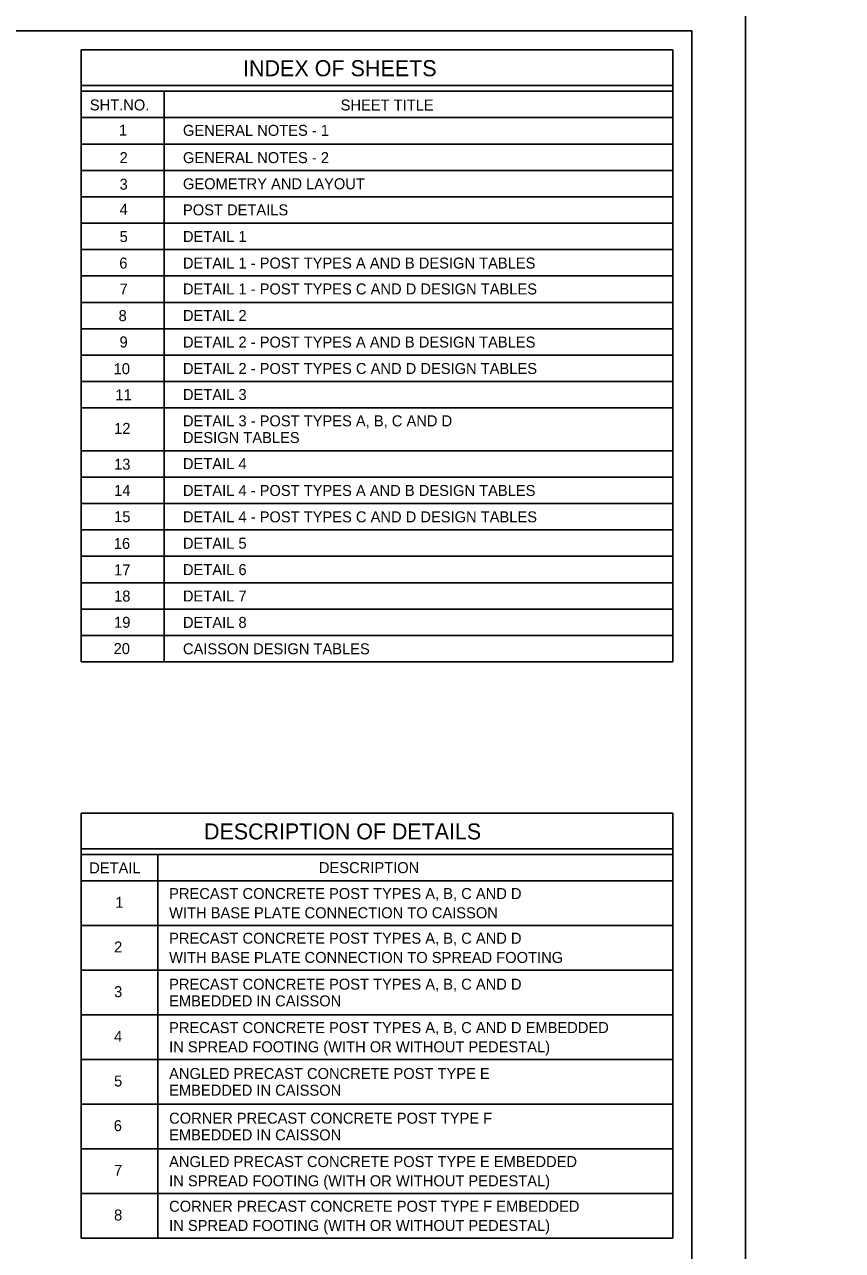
# Model space of a CAD drawing. Extents: x 3351 to 8430, y -3586 to 1457.
# Drawn here: x 4400.6 to 4629.5, y 809.4 to 1152.4 of the extents above; entities that cross this region are included whole.
import ezdxf

# ---------------------------------------------------------------- set-up
doc = ezdxf.new("R2010")
doc.units = 0
for name, color, linetype in [('1', 7, 'Continuous'), ('2', 7, 'Continuous'), ('PLT-BNDY', 7, 'Continuous')]:
    doc.layers.add(name, color=color, linetype=linetype)

msp = doc.modelspace()

# ---------------------------------------------------------------- linework, layer by layer
at = {"layer": '1'}
for p, q in [((4416.44, 974.1), (4416.44, 1145.36)), ((4582.01, 1145.36), (4416.44, 1145.36)), ((4582.01, 974.1), (4582.01, 1145.36)), ((4582.01, 1135.36), (4416.44, 1135.36)), ((4582.01, 1133.78), (4416.44, 1133.78)), ((4439.71, 974.1), (4439.71, 1133.78)), ((4582.01, 1126.39), (4416.44, 1126.39)), ((4582.01, 1119.01), (4416.44, 1119.01)), ((4582.01, 1111.63), (4416.44, 1111.63)), ((4582.01, 1104.24), (4416.44, 1104.24)), ((4582.01, 1096.86), (4416.44, 1096.86)), ((4582.01, 1089.48), (4416.44, 1089.48)), ((4582.01, 1082.09), (4416.44, 1082.09)), ((4582.01, 1074.71), (4416.44, 1074.71)), ((4582.01, 1067.32), (4416.44, 1067.32)), ((4582.01, 1059.94), (4416.44, 1059.94)), ((4582.01, 1052.56), (4416.44, 1052.56)), ((4582.01, 1045.17), (4416.44, 1045.17)), ((4582.01, 1033.18), (4416.44, 1033.18)), ((4582.01, 1025.79), (4416.44, 1025.79)), ((4582.01, 1018.41), (4416.44, 1018.41)), ((4582.01, 1011.02), (4416.44, 1011.02)), ((4582.01, 1003.64), (4416.44, 1003.64)), ((4582.01, 996.26), (4416.44, 996.26)), ((4582.01, 988.87), (4416.44, 988.87)), ((4582.01, 981.49), (4416.44, 981.49)), ((4582.01, 974.1), (4416.44, 974.1)), ((4582.01, 931.8), (4416.44, 931.8)), ((4416.44, 812.84), (4416.44, 931.8)), ((4582.01, 812.84), (4582.01, 931.8)), ((4582.01, 921.8), (4416.44, 921.8)), ((4582.01, 920.22), (4416.44, 920.22)), ((4437.9, 812.84), (4437.9, 920.22)), ((4582.01, 912.84), (4416.44, 912.84)), ((4582.01, 900.34), (4416.44, 900.34)), ((4582.01, 887.84), (4416.44, 887.84)), ((4582.01, 875.34), (4416.44, 875.34)), ((4582.01, 862.84), (4416.44, 862.84)), ((4582.01, 850.34), (4416.44, 850.34)), ((4582.01, 837.84), (4416.44, 837.84)), ((4582.01, 825.34), (4416.44, 825.34)), ((4582.01, 812.84), (4416.44, 812.84))]:
    msp.add_line(p, q, dxfattribs=at)
at = {"layer": '2'}
for p, q in [((3801.34, 1150.69), (4587.34, 1150.69)), ((4587.34, 1150.69), (4587.34, 586.69))]:
    msp.add_line(p, q, dxfattribs=at)
at = {"layer": 'PLT-BNDY'}
for points in [[(3761.34, 1165.69), (4602.34, 1165.69), (4602.34, 571.69), (3761.34, 571.69)], [(4602.34, 1165.69), (5443.34, 1165.69), (5443.34, 571.69), (4602.34, 571.69)]]:
    msp.add_lwpolyline(points, close=True, dxfattribs=at)

# ---------------------------------------------------------------- texts
at = {"layer": '1'}
for s, height, p in [('INDEX OF SHEETS', 4.5, (4461.73, 1137.97)), ('SHT.NO.', 3.072, (4418.87, 1128.41)), ('SHEET TITLE', 3.072, (4489.05, 1128.39)), ('1', 3.07, (4427.03, 1121.36)), ('GENERAL NOTES - 1', 3.072, (4444.93, 1121.3)), ('2', 3.07, (4427.21, 1113.67)), ('GENERAL NOTES - 2', 3.072, (4444.93, 1113.67)), ('3', 3.07, (4427.21, 1106.23)), ('GEOMETRY AND LAYOUT', 3.072, (4444.93, 1106.35)), ('4', 3.07, (4427.21, 1099.21)), ('POST DETAILS', 3.072, (4444.93, 1099.05)), ('5', 3.07, (4427.21, 1091.58)), ('DETAIL 1', 3.072, (4444.93, 1091.6)), ('6', 3.07, (4427.12, 1084.16)), ('DETAIL 1 - POST TYPES A AND B DESIGN TABLES', 3.072, (4444.93, 1084.17)), ('7', 3.07, (4427.21, 1076.91)), ('DETAIL 1 - POST TYPES C AND D DESIGN TABLES', 3.072, (4444.93, 1076.92)), ('8', 3.07, (4426.92, 1069.45)), ('DETAIL 2', 3.072, (4444.93, 1069.5)), ('9', 3.07, (4427.19, 1062.09)), ('DETAIL 2 - POST TYPES A AND B DESIGN TABLES', 3.072, (4444.93, 1062.05)), ('10', 3.072, (4425.54, 1054.6)), ('DETAIL 2 - POST TYPES C AND D DESIGN TABLES', 3.072, (4444.93, 1054.66)), ('11', 3.072, (4426.02, 1047.29)), ('DETAIL 3', 3.072, (4444.93, 1047.38)), ('DETAIL 3 - POST TYPES A, B, C AND D', 3.072, (4444.93, 1040.01)), ('12', 3.072, (4425.67, 1037.91)), ('DESIGN TABLES', 3.072, (4444.93, 1035.34)), ('13', 3.072, (4425.67, 1027.89)), ('DETAIL 4', 3.072, (4444.93, 1028.04)), ('14', 3.072, (4425.67, 1020.53)), ('DETAIL 4 - POST TYPES A AND B DESIGN TABLES', 3.072, (4444.93, 1020.53)), ('15', 3.072, (4425.67, 1013.2)), ('DETAIL 4 - POST TYPES C AND D DESIGN TABLES', 3.072, (4444.93, 1013.15)), ('16', 3.072, (4425.58, 1005.71)), ('DETAIL 5', 3.072, (4444.93, 1005.76)), ('17', 3.072, (4425.67, 998.31)), ('DETAIL 6', 3.072, (4444.93, 998.38)), ('18', 3.072, (4425.67, 990.99)), ('DETAIL 7', 3.072, (4444.93, 991)), ('19', 3.072, (4425.66, 983.65)), ('DETAIL 8', 3.072, (4444.93, 983.61)), ('20', 3.072, (4425.54, 976.29)), ('CAISSON DESIGN TABLES', 3.072, (4444.93, 976.23)), ('DESCRIPTION OF DETAILS', 4.4774, (4450.84, 924.42)), ('DETAIL', 3.072, (4418.7, 914.93)), ('DESCRIPTION', 3.072, (4482.97, 915)), ('PRECAST CONCRETE POST TYPES A, B, C AND D', 3.072, (4441.06, 907.74)), ('1', 3.07, (4426.01, 905.29)), ('WITH BASE PLATE CONNECTION TO CAISSON', 3.072, (4441.06, 902.36)), ('2', 3.07, (4425.66, 892.79)), ('PRECAST CONCRETE POST TYPES A, B, C AND D', 3.072, (4441.06, 895.24)), ('WITH BASE PLATE CONNECTION TO SPREAD FOOTING', 3.072, (4441.06, 889.86)), ('PRECAST CONCRETE POST TYPES A, B, C AND D', 3.072, (4441.06, 882.38)), ('3', 3.07, (4425.66, 880.29)), ('EMBEDDED IN CAISSON', 3.072, (4441.06, 877.71)), ('PRECAST CONCRETE POST TYPES A, B, C AND D EMBEDDED', 3.072, (4441.06, 870.24)), ('4', 3.07, (4425.66, 867.79)), ('IN SPREAD FOOTING (WITH OR WITHOUT PEDESTAL)', 3.072, (4441.06, 864.86)), ('5', 3.07, (4425.66, 855.29)), ('ANGLED PRECAST CONCRETE POST TYPE E', 3.072, (4441.06, 857.38)), ('EMBEDDED IN CAISSON', 3.072, (4441.06, 852.71)), ('CORNER PRECAST CONCRETE POST TYPE F', 3.072, (4441.06, 844.88)), ('6', 3.07, (4425.57, 842.79)), ('EMBEDDED IN CAISSON', 3.072, (4441.06, 840.21)), ('ANGLED PRECAST CONCRETE POST TYPE E EMBEDDED', 3.072, (4441.06, 832.74)), ('7', 3.07, (4425.66, 830.29)), ('IN SPREAD FOOTING (WITH OR WITHOUT PEDESTAL)', 3.072, (4441.06, 827.36)), ('CORNER PRECAST CONCRETE POST TYPE F EMBEDDED', 3.072, (4441.06, 820.24)), ('8', 3.07, (4425.66, 817.79)), ('IN SPREAD FOOTING (WITH OR WITHOUT PEDESTAL)', 3.072, (4441.06, 814.86))]:
    msp.add_text(s, height=height, dxfattribs=at).set_placement(p)

doc.saveas('drawing.dxf')
